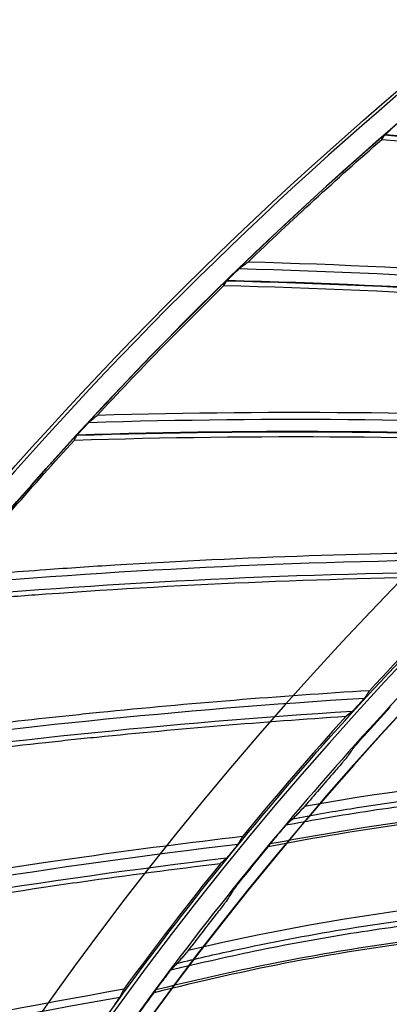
# Model space of a CAD drawing. Header units: centimetres. Extents: x 8435 to 34224, y 15581 to 23928.
# Tile 318 of 656: x 14687.27 to 14690.39, y 23645.08 to 23653.4. Entities that reach past the tile are written whole.
import ezdxf

# ---------------------------------------------------------------- set-up
doc = ezdxf.new("R2010")
doc.units = ezdxf.units.CM
doc.header["$LTSCALE"] = 0.2
doc.layers.add('1', color=7, linetype='Continuous', true_color=0xffffff)

# ---------------------------------------------------------------- blocks, each defined once
blk = doc.blocks.new('A$C992146fe')
at = {"layer": '1', "color": 0, "linetype": 'Continuous', "extrusion": (0, 0, -1)}
for radius in [59.146, 58.16, 57.606, 57.6]:
    blk.add_circle((-566.677, 326.301), radius, dxfattribs=at)
for centre, radius, start, end in [((-566.657, 326.301), 65.216, 23.94849, 70.83515), ((-566.657, 326.301), 64.8, 36.87256, 58.03345), ((-526.701, 252.031), 115.962, 85.0541, 89.66957), ((-530.928, 249.907), 115.962, 81.83982, 86.45528), ((-535.268, 248.024), 115.962, 78.62553, 83.24102), ((-539.706, 246.387), 115.962, 75.41124, 80.0269)]:
    blk.add_arc(centre, radius, start, end, dxfattribs=at)
at = {"layer": '1', "color": 0, "linetype": 'Continuous'}
for centre, radius, start, end in [((566.657, 326.301), 65.162, 121.95392, 143.14006), ((566.657, 326.301), 64.796, 121.96686, 143.12713), ((514.825, 259.773), 115.75, 80.79642, 85.40484), ((514.825, 259.773), 115.759, 80.79138, 85.40124), ((518.637, 256.971), 115.962, 83.90225, 88.51733), ((518.637, 256.971), 115.75, 84.01107, 88.61913), ((518.637, 256.971), 115.759, 84.00604, 88.61553), ((522.6, 254.388), 115.962, 87.11652, 91.73161), ((522.6, 254.388), 115.75, 87.22529, 91.83341), ((522.6, 254.388), 115.759, 87.22026, 91.82981), ((526.701, 252.031), 115.75, 90.43922, 95.0477), ((530.928, 249.907), 115.75, 93.65352, 98.26198), ((535.268, 248.024), 115.75, 96.86777, 101.47627)]:
    blk.add_arc(centre, radius, start, end, dxfattribs=at)
for points, knots in [([(624.857, 326.301), (624.857, 328.223), (624.762, 330.138), (624.383, 333.958), (624.098, 335.86), (622.977, 341.462), (621.873, 345.087), (619.685, 350.361), (618.862, 352.1), (617.053, 355.475), (616.072, 357.106), (612.907, 361.834), (610.5, 364.768), (606.433, 368.83), (605.008, 370.119), (602.065, 372.53), (600.541, 373.658), (597.389, 375.762), (595.761, 376.737), (592.4, 378.533), (590.656, 379.357), (585.357, 381.547), (581.728, 382.644), (574.279, 384.124), (570.423, 384.503), (562.822, 384.498), (559.05, 384.127), (553.436, 383.011), (551.564, 382.542), (547.912, 381.432), (546.124, 380.791), (540.872, 378.614), (537.512, 376.823), (531.127, 372.556), (528.194, 370.144), (524.172, 366.123), (522.894, 364.715), (520.468, 361.762), (519.32, 360.213), (516.144, 355.459), (514.358, 352.117), (512.171, 346.846), (511.523, 345.038), (510.409, 341.37), (509.947, 339.523), (508.836, 333.94), (508.46, 330.166), (508.456, 324.423), (508.55, 322.501), (508.923, 318.712), (509.201, 316.836), (509.938, 313.119), (510.397, 311.278), (511.5, 307.633), (512.147, 305.818), (514.341, 300.515), (516.129, 297.171), (519.287, 292.434), (520.42, 290.902), (522.851, 287.935), (524.139, 286.513), (528.17, 282.478), (531.097, 280.071), (535.849, 276.887), (537.503, 275.893), (540.87, 274.09), (542.588, 273.277), (547.839, 271.097), (551.472, 269.985), (559.009, 268.478), (562.79, 268.106), (568.476, 268.098), (570.374, 268.188), (574.175, 268.557), (576.084, 268.838), (581.697, 269.948), (585.325, 271.045), (590.597, 273.218), (592.332, 274.034), (595.718, 275.839), (597.353, 276.817), (602.091, 279.975), (605.028, 282.374), (609.092, 286.424), (610.388, 287.85), (612.809, 290.791), (613.941, 292.314), (616.051, 295.461), (617.029, 297.086), (618.83, 300.439), (619.656, 302.175), (621.864, 307.483), (622.973, 311.125), (624.099, 316.741), (624.384, 318.646), (624.762, 322.463), (624.857, 324.379), (624.857, 326.301)], [0, 0, 0, 0, 0.015625, 0.015625, 0.03125, 0.03125, 0.0625, 0.0625, 0.078125, 0.078125, 0.09375, 0.09375, 0.125, 0.125, 0.140625, 0.140625, 0.15625, 0.15625, 0.171875, 0.171875, 0.1875, 0.1875, 0.21875, 0.21875, 0.25, 0.25, 0.28125, 0.28125, 0.296875, 0.296875, 0.3125, 0.3125, 0.34375, 0.34375, 0.375, 0.375, 0.390625, 0.390625, 0.40625, 0.40625, 0.4375, 0.4375, 0.453125, 0.453125, 0.46875, 0.46875, 0.5, 0.5, 0.515625, 0.515625, 0.53125, 0.53125, 0.546875, 0.546875, 0.5625, 0.5625, 0.59375, 0.59375, 0.609375, 0.609375, 0.625, 0.625, 0.65625, 0.65625, 0.671875, 0.671875, 0.6875, 0.6875, 0.71875, 0.71875, 0.75, 0.75, 0.765625, 0.765625, 0.78125, 0.78125, 0.8125, 0.8125, 0.828125, 0.828125, 0.84375, 0.84375, 0.875, 0.875, 0.890625, 0.890625, 0.90625, 0.90625, 0.921875, 0.921875, 0.9375, 0.9375, 0.96875, 0.96875, 0.984375, 0.984375, 1, 1, 1, 1]), ([(624.457, 326.301), (624.457, 324.392), (624.363, 322.49), (623.987, 318.698), (623.704, 316.807), (622.586, 311.229), (621.485, 307.612), (619.292, 302.341), (618.472, 300.616), (616.683, 297.287), (615.712, 295.673), (613.616, 292.547), (612.491, 291.035), (610.088, 288.114), (608.801, 286.698), (604.764, 282.676), (601.848, 280.293), (597.142, 277.157), (595.518, 276.185), (592.155, 274.394), (590.433, 273.583), (585.196, 271.424), (581.593, 270.335), (576.02, 269.233), (574.124, 268.954), (570.349, 268.587), (568.464, 268.498), (562.817, 268.506), (559.061, 268.875), (551.576, 270.373), (547.969, 271.476), (542.753, 273.642), (541.048, 274.449), (537.703, 276.24), (536.061, 277.227), (531.341, 280.388), (528.434, 282.779), (524.431, 286.787), (523.152, 288.199), (520.738, 291.145), (519.613, 292.667), (516.476, 297.371), (514.701, 300.693), (512.522, 305.959), (511.879, 307.761), (510.784, 311.382), (510.328, 313.21), (509.596, 316.901), (509.32, 318.764), (508.95, 322.527), (508.856, 324.436), (508.86, 330.139), (509.234, 333.888), (510.337, 339.432), (510.796, 341.267), (511.902, 344.909), (512.546, 346.705), (514.717, 351.939), (516.491, 355.258), (519.645, 359.98), (520.786, 361.518), (523.195, 364.451), (524.464, 365.849), (528.459, 369.842), (531.371, 372.238), (537.713, 376.476), (541.049, 378.255), (546.265, 380.417), (548.041, 381.053), (551.667, 382.155), (553.527, 382.621), (559.102, 383.73), (562.848, 384.098), (570.397, 384.103), (574.227, 383.727), (581.624, 382.256), (585.229, 381.167), (590.491, 378.992), (592.223, 378.174), (595.561, 376.39), (597.178, 375.422), (600.308, 373.333), (601.822, 372.212), (604.745, 369.818), (606.16, 368.538), (610.199, 364.503), (612.589, 361.59), (615.733, 356.894), (616.707, 355.275), (618.503, 351.923), (619.321, 350.195), (621.494, 344.958), (622.59, 341.358), (623.704, 335.794), (623.987, 333.905), (624.363, 330.112), (624.457, 328.209), (624.457, 326.301)], [0, 0, 0, 0, 0.015625, 0.015625, 0.03125, 0.03125, 0.0625, 0.0625, 0.078125, 0.078125, 0.09375, 0.09375, 0.109375, 0.109375, 0.125, 0.125, 0.15625, 0.15625, 0.171875, 0.171875, 0.1875, 0.1875, 0.21875, 0.21875, 0.234375, 0.234375, 0.25, 0.25, 0.28125, 0.28125, 0.3125, 0.3125, 0.328125, 0.328125, 0.34375, 0.34375, 0.375, 0.375, 0.390625, 0.390625, 0.40625, 0.40625, 0.4375, 0.4375, 0.453125, 0.453125, 0.46875, 0.46875, 0.484375, 0.484375, 0.5, 0.5, 0.53125, 0.53125, 0.546875, 0.546875, 0.5625, 0.5625, 0.59375, 0.59375, 0.609375, 0.609375, 0.625, 0.625, 0.65625, 0.65625, 0.6875, 0.6875, 0.703125, 0.703125, 0.71875, 0.71875, 0.75, 0.75, 0.78125, 0.78125, 0.8125, 0.8125, 0.828125, 0.828125, 0.84375, 0.84375, 0.859375, 0.859375, 0.875, 0.875, 0.90625, 0.90625, 0.921875, 0.921875, 0.9375, 0.9375, 0.96875, 0.96875, 0.984375, 0.984375, 1, 1, 1, 1]), ([(617.857, 326.301), (617.857, 329.683), (617.525, 333.009), (616.55, 337.917), (616.145, 339.539), (615.17, 342.756), (614.598, 344.354), (612.671, 349.005), (611.098, 351.945), (608.311, 356.12), (607.307, 357.476), (605.166, 360.085), (604.039, 361.327), (600.496, 364.869), (597.918, 366.989), (593.721, 369.796), (592.266, 370.668), (589.31, 372.247), (587.801, 372.961), (584.721, 374.237), (583.15, 374.801), (579.945, 375.775), (578.302, 376.187), (573.346, 377.174), (570.023, 377.499), (565.015, 377.502), (563.341, 377.421), (559.985, 377.092), (558.312, 376.844), (553.387, 375.864), (550.196, 374.898), (545.547, 372.976), (544.012, 372.251), (541.046, 370.666), (539.611, 369.806), (535.449, 367.027), (532.863, 364.911), (528.081, 360.135), (525.958, 357.543), (523.176, 353.385), (522.315, 351.953), (520.729, 348.992), (520.003, 347.457), (518.074, 342.804), (517.105, 339.612), (515.794, 333.053), (515.458, 329.66), (515.456, 322.977), (515.779, 319.657), (516.759, 314.707), (517.17, 313.061), (518.143, 309.851), (518.705, 308.279), (519.979, 305.197), (520.691, 303.688), (522.266, 300.734), (523.134, 299.283), (525.942, 295.075), (528.06, 292.495), (531.597, 288.951), (532.837, 287.824), (535.439, 285.684), (536.799, 284.675), (540.975, 281.881), (543.914, 280.307), (548.557, 278.378), (550.153, 277.804), (553.374, 276.825), (554.997, 276.418), (559.906, 275.438), (563.229, 275.104), (569.981, 275.097), (573.323, 275.427), (578.23, 276.398), (579.851, 276.801), (583.064, 277.772), (584.663, 278.342), (589.322, 280.268), (592.265, 281.838), (597.829, 285.546), (600.467, 287.706), (605.198, 292.43), (607.318, 295.005), (610.125, 299.193), (610.999, 300.648), (612.584, 303.607), (613.299, 305.116), (615.218, 309.736), (616.2, 312.946), (617.525, 319.571), (617.857, 322.918), (617.857, 326.301)], [0, 0, 0, 0, 0.03125, 0.03125, 0.046875, 0.046875, 0.0625, 0.0625, 0.09375, 0.09375, 0.109375, 0.109375, 0.125, 0.125, 0.15625, 0.15625, 0.171875, 0.171875, 0.1875, 0.1875, 0.203125, 0.203125, 0.21875, 0.21875, 0.25, 0.25, 0.265625, 0.265625, 0.28125, 0.28125, 0.3125, 0.3125, 0.328125, 0.328125, 0.34375, 0.34375, 0.375, 0.375, 0.40625, 0.40625, 0.421875, 0.421875, 0.4375, 0.4375, 0.46875, 0.46875, 0.5, 0.5, 0.53125, 0.53125, 0.546875, 0.546875, 0.5625, 0.5625, 0.578125, 0.578125, 0.59375, 0.59375, 0.625, 0.625, 0.640625, 0.640625, 0.65625, 0.65625, 0.6875, 0.6875, 0.703125, 0.703125, 0.71875, 0.71875, 0.75, 0.75, 0.78125, 0.78125, 0.796875, 0.796875, 0.8125, 0.8125, 0.84375, 0.84375, 0.875, 0.875, 0.90625, 0.90625, 0.921875, 0.921875, 0.9375, 0.9375, 0.96875, 0.96875, 1, 1, 1, 1]), ([(617.457, 326.301), (617.457, 322.944), (617.128, 319.623), (615.813, 313.05), (614.839, 309.865), (612.935, 305.282), (612.225, 303.784), (610.653, 300.849), (609.785, 299.405), (607, 295.249), (604.897, 292.694), (600.203, 288.008), (597.585, 285.864), (592.065, 282.186), (589.145, 280.627), (584.523, 278.717), (582.936, 278.151), (579.748, 277.188), (578.139, 276.788), (573.27, 275.824), (569.955, 275.497), (563.256, 275.504), (559.959, 275.836), (555.088, 276.808), (553.477, 277.212), (550.282, 278.183), (548.698, 278.752), (544.092, 280.666), (541.176, 282.228), (537.032, 285), (535.683, 286.001), (533.101, 288.125), (531.871, 289.242), (528.362, 292.759), (526.26, 295.319), (523.474, 299.494), (522.613, 300.934), (521.05, 303.865), (520.344, 305.362), (519.08, 308.42), (518.522, 309.98), (517.557, 313.164), (517.149, 314.798), (516.176, 319.709), (515.856, 323.004), (515.858, 329.634), (516.192, 333.001), (517.492, 339.508), (518.453, 342.675), (520.367, 347.292), (521.088, 348.815), (522.661, 351.752), (523.515, 353.174), (526.276, 357.299), (528.383, 359.87), (533.127, 364.61), (535.693, 366.709), (539.822, 369.466), (541.246, 370.32), (544.189, 371.892), (545.712, 372.611), (550.324, 374.518), (553.491, 375.477), (558.378, 376.449), (560.037, 376.695), (563.367, 377.022), (565.028, 377.102), (569.997, 377.099), (573.293, 376.776), (578.211, 375.798), (579.841, 375.388), (583.021, 374.422), (584.58, 373.863), (587.636, 372.596), (589.134, 371.888), (592.066, 370.321), (593.509, 369.456), (597.674, 366.671), (600.231, 364.568), (603.747, 361.053), (604.865, 359.821), (606.989, 357.232), (607.986, 355.887), (610.751, 351.745), (612.311, 348.827), (614.224, 344.213), (614.791, 342.627), (615.758, 339.436), (616.16, 337.826), (617.128, 332.957), (617.457, 329.657), (617.457, 326.301)], [0, 0, 0, 0, 0.03125, 0.03125, 0.0625, 0.0625, 0.078125, 0.078125, 0.09375, 0.09375, 0.125, 0.125, 0.15625, 0.15625, 0.1875, 0.1875, 0.203125, 0.203125, 0.21875, 0.21875, 0.25, 0.25, 0.28125, 0.28125, 0.296875, 0.296875, 0.3125, 0.3125, 0.34375, 0.34375, 0.359375, 0.359375, 0.375, 0.375, 0.40625, 0.40625, 0.421875, 0.421875, 0.4375, 0.4375, 0.453125, 0.453125, 0.46875, 0.46875, 0.5, 0.5, 0.53125, 0.53125, 0.5625, 0.5625, 0.578125, 0.578125, 0.59375, 0.59375, 0.625, 0.625, 0.65625, 0.65625, 0.671875, 0.671875, 0.6875, 0.6875, 0.71875, 0.71875, 0.734375, 0.734375, 0.75, 0.75, 0.78125, 0.78125, 0.796875, 0.796875, 0.8125, 0.8125, 0.828125, 0.828125, 0.84375, 0.84375, 0.875, 0.875, 0.890625, 0.890625, 0.90625, 0.90625, 0.9375, 0.9375, 0.953125, 0.953125, 0.96875, 0.96875, 1, 1, 1, 1]), ([(524.098, 375.151), (524.099, 375.152), (524.1, 375.153), (524.104, 375.157), (524.108, 375.161), (524.117, 375.17), (524.125, 375.176), (524.143, 375.193), (524.155, 375.204), (524.181, 375.226), (524.195, 375.238), (524.208, 375.25)], [0, 0, 0, 0, 0.110679, 0.110679, 0.25035, 0.25035, 0.445457, 0.445457, 0.714446, 0.714446, 1, 1, 1, 1]), ([(521.649, 372.904), (521.655, 372.909), (521.661, 372.913), (521.672, 372.922), (521.678, 372.926), (521.69, 372.935), (521.696, 372.939), (521.708, 372.948), (521.714, 372.952), (521.726, 372.961), (521.731, 372.965), (521.743, 372.974), (521.749, 372.978), (521.767, 372.991), (521.779, 373), (521.79, 373.009)], [0, 0, 0, 0, 0.125, 0.125, 0.25, 0.25, 0.375, 0.375, 0.5, 0.5, 0.625, 0.625, 0.75, 0.75, 1, 1, 1, 1]), ([(521.426, 372.688), (521.427, 372.689), (521.428, 372.69), (521.432, 372.694), (521.435, 372.698), (521.444, 372.708), (521.451, 372.715), (521.469, 372.732), (521.48, 372.744), (521.504, 372.767), (521.517, 372.78), (521.53, 372.793)], [0, 0, 0, 0, 0.110639, 0.110639, 0.250305, 0.250305, 0.445396, 0.445396, 0.714361, 0.714361, 1, 1, 1, 1]), ([(521.53, 372.793), (521.531, 372.794), (521.532, 372.794), (521.534, 372.796), (521.535, 372.797), (521.537, 372.799), (521.538, 372.8), (521.54, 372.802), (521.541, 372.803), (521.543, 372.805), (521.544, 372.806), (521.546, 372.807), (521.547, 372.808), (521.549, 372.811), (521.551, 372.813), (521.553, 372.815)], [0, 0, 0, 0, 0.125, 0.125, 0.25, 0.25, 0.375, 0.375, 0.5, 0.5, 0.625, 0.625, 0.75, 0.75, 1, 1, 1, 1]), ([(521.553, 372.815), (521.555, 372.816), (521.557, 372.818), (521.574, 372.834), (521.589, 372.849), (521.612, 372.871), (521.621, 372.879), (521.634, 372.891), (521.639, 372.896), (521.646, 372.901), (521.648, 372.903), (521.649, 372.904)], [0, 0, 0, 0, 0.040774, 0.040774, 0.428545, 0.428545, 0.675007, 0.675007, 0.863437, 0.863437, 1, 1, 1, 1]), ([(610.877, 326.301), (610.877, 323.379), (610.591, 320.505), (609.747, 316.262), (609.397, 314.86), (608.553, 312.078), (608.059, 310.699), (606.394, 306.685), (605.035, 304.143), (602.622, 300.532), (601.751, 299.356), (599.904, 297.108), (598.932, 296.038), (595.873, 292.982), (593.645, 291.15), (590.01, 288.721), (588.758, 287.972), (586.208, 286.611), (584.905, 285.996), (582.244, 284.894), (580.886, 284.407), (578.113, 283.566), (576.69, 283.209), (572.418, 282.361), (569.551, 282.081), (563.777, 282.08), (560.846, 282.369), (555.182, 283.498), (552.425, 284.333), (548.402, 285.998), (547.076, 286.625), (544.52, 287.993), (543.283, 288.736), (539.691, 291.136), (537.448, 292.973), (533.325, 297.097), (531.497, 299.329), (529.094, 302.923), (528.35, 304.163), (526.979, 306.726), (526.353, 308.05), (524.692, 312.063), (523.856, 314.818), (523.008, 319.073), (522.792, 320.519), (522.507, 323.416), (522.437, 324.861), (522.437, 329.185), (522.717, 332.055), (523.567, 336.339), (523.922, 337.756), (524.761, 340.523), (525.248, 341.88), (526.349, 344.541), (526.964, 345.845), (528.328, 348.399), (529.08, 349.657), (531.501, 353.281), (533.33, 355.507), (537.408, 359.591), (539.683, 361.46), (544.486, 364.67), (547.025, 366.03), (551.043, 367.697), (552.423, 368.193), (555.199, 369.035), (556.599, 369.386), (560.836, 370.23), (563.713, 370.519), (569.551, 370.522), (572.422, 370.238), (576.661, 369.398), (578.063, 369.049), (580.843, 368.209), (582.223, 367.716), (586.238, 366.055), (588.779, 364.699), (592.386, 362.294), (593.56, 361.426), (595.813, 359.58), (596.885, 358.608), (599.946, 355.551), (601.778, 353.327), (604.206, 349.702), (604.96, 348.448), (606.325, 345.897), (606.941, 344.595), (608.046, 341.936), (608.534, 340.579), (609.377, 337.811), (609.735, 336.393), (610.591, 332.11), (610.877, 329.222), (610.877, 326.301)], [0, 0, 0, 0, 0.03125, 0.03125, 0.046875, 0.046875, 0.0625, 0.0625, 0.09375, 0.09375, 0.109375, 0.109375, 0.125, 0.125, 0.15625, 0.15625, 0.171875, 0.171875, 0.1875, 0.1875, 0.203125, 0.203125, 0.21875, 0.21875, 0.25, 0.25, 0.28125, 0.28125, 0.3125, 0.3125, 0.328125, 0.328125, 0.34375, 0.34375, 0.375, 0.375, 0.40625, 0.40625, 0.421875, 0.421875, 0.4375, 0.4375, 0.46875, 0.46875, 0.484375, 0.484375, 0.5, 0.5, 0.53125, 0.53125, 0.546875, 0.546875, 0.5625, 0.5625, 0.578125, 0.578125, 0.59375, 0.59375, 0.625, 0.625, 0.65625, 0.65625, 0.6875, 0.6875, 0.703125, 0.703125, 0.71875, 0.71875, 0.75, 0.75, 0.78125, 0.78125, 0.796875, 0.796875, 0.8125, 0.8125, 0.84375, 0.84375, 0.859375, 0.859375, 0.875, 0.875, 0.90625, 0.90625, 0.921875, 0.921875, 0.9375, 0.9375, 0.953125, 0.953125, 0.96875, 0.96875, 1, 1, 1, 1]), ([(519.016, 370.213), (519.018, 370.214), (519.019, 370.216), (519.035, 370.233), (519.05, 370.249), (519.072, 370.272), (519.08, 370.281), (519.093, 370.294), (519.097, 370.298), (519.103, 370.304), (519.105, 370.306), (519.107, 370.307)], [0, 0, 0, 0, 0.040774, 0.040774, 0.428545, 0.428545, 0.675007, 0.675007, 0.863437, 0.863437, 1, 1, 1, 1]), ([(519.107, 370.307), (519.112, 370.312), (519.118, 370.317), (519.129, 370.326), (519.135, 370.331), (519.146, 370.34), (519.152, 370.345), (519.163, 370.354), (519.169, 370.359), (519.18, 370.368), (519.186, 370.373), (519.197, 370.382), (519.203, 370.387), (519.219, 370.401), (519.231, 370.41), (519.242, 370.42)], [0, 0, 0, 0, 0.125, 0.125, 0.25, 0.25, 0.375, 0.375, 0.5, 0.5, 0.625, 0.625, 0.75, 0.75, 1, 1, 1, 1]), ([(518.896, 370.079), (518.897, 370.08), (518.898, 370.081), (518.902, 370.086), (518.905, 370.089), (518.913, 370.099), (518.92, 370.107), (518.936, 370.125), (518.947, 370.137), (518.97, 370.163), (518.982, 370.176), (518.994, 370.189)], [0, 0, 0, 0, 0.110639, 0.110639, 0.250305, 0.250305, 0.445396, 0.445396, 0.714361, 0.714361, 1, 1, 1, 1]), ([(518.994, 370.189), (518.995, 370.19), (518.996, 370.191), (518.998, 370.193), (518.999, 370.194), (519.001, 370.196), (519.002, 370.197), (519.003, 370.199), (519.004, 370.2), (519.006, 370.202), (519.007, 370.203), (519.009, 370.205), (519.01, 370.206), (519.013, 370.209), (519.014, 370.211), (519.016, 370.213)], [0, 0, 0, 0, 0.125, 0.125, 0.25, 0.25, 0.375, 0.375, 0.5, 0.5, 0.625, 0.625, 0.75, 0.75, 1, 1, 1, 1]), ([(610.457, 326.301), (610.457, 329.194), (610.173, 332.04), (609.339, 336.238), (608.992, 337.626), (608.159, 340.377), (607.669, 341.745), (606.02, 345.723), (604.675, 348.239), (601.497, 353), (599.646, 355.254), (595.605, 359.295), (593.4, 361.108), (589.809, 363.51), (588.565, 364.255), (586.036, 365.606), (584.745, 366.217), (582.11, 367.309), (580.766, 367.791), (578.024, 368.624), (576.619, 368.977), (572.379, 369.821), (569.537, 370.099), (565.252, 370.101), (563.82, 370.032), (560.949, 369.751), (559.518, 369.539), (555.305, 368.701), (552.575, 367.874), (548.598, 366.23), (547.285, 365.61), (544.747, 364.254), (543.52, 363.518), (539.959, 361.14), (537.747, 359.331), (533.657, 355.245), (531.84, 353.028), (529.46, 349.471), (528.724, 348.245), (527.367, 345.712), (526.746, 344.399), (525.096, 340.419), (524.267, 337.688), (523.146, 332.077), (522.858, 329.174), (522.856, 323.458), (523.132, 320.617), (523.971, 316.383), (524.323, 314.974), (525.155, 312.229), (525.636, 310.884), (526.725, 308.247), (527.334, 306.956), (528.682, 304.429), (529.424, 303.187), (531.826, 299.588), (533.639, 297.381), (536.665, 294.349), (537.725, 293.385), (539.951, 291.554), (541.114, 290.691), (544.687, 288.301), (547.201, 286.954), (551.173, 285.304), (552.538, 284.814), (555.293, 283.976), (556.682, 283.628), (560.882, 282.789), (563.724, 282.504), (569.501, 282.498), (572.359, 282.78), (576.557, 283.61), (577.944, 283.956), (580.693, 284.785), (582.061, 285.273), (586.046, 286.921), (588.564, 288.265), (593.323, 291.436), (595.58, 293.284), (599.627, 297.325), (601.441, 299.528), (603.843, 303.111), (604.591, 304.356), (605.946, 306.887), (606.558, 308.178), (608.2, 312.13), (609.04, 314.876), (610.173, 320.543), (610.457, 323.407), (610.457, 326.301)], [0, 0, 0, 0, 0.03125, 0.03125, 0.046875, 0.046875, 0.0625, 0.0625, 0.09375, 0.09375, 0.125, 0.125, 0.15625, 0.15625, 0.171875, 0.171875, 0.1875, 0.1875, 0.203125, 0.203125, 0.21875, 0.21875, 0.25, 0.25, 0.265625, 0.265625, 0.28125, 0.28125, 0.3125, 0.3125, 0.328125, 0.328125, 0.34375, 0.34375, 0.375, 0.375, 0.40625, 0.40625, 0.421875, 0.421875, 0.4375, 0.4375, 0.46875, 0.46875, 0.5, 0.5, 0.53125, 0.53125, 0.546875, 0.546875, 0.5625, 0.5625, 0.578125, 0.578125, 0.59375, 0.59375, 0.625, 0.625, 0.640625, 0.640625, 0.65625, 0.65625, 0.6875, 0.6875, 0.703125, 0.703125, 0.71875, 0.71875, 0.75, 0.75, 0.78125, 0.78125, 0.796875, 0.796875, 0.8125, 0.8125, 0.84375, 0.84375, 0.875, 0.875, 0.90625, 0.90625, 0.921875, 0.921875, 0.9375, 0.9375, 0.96875, 0.96875, 1, 1, 1, 1]), ([(525.704, 367.701), (525.632, 367.63), (525.56, 367.559), (524.928, 366.927), (524.379, 366.355), (523.841, 365.771)], [0, 0, 0, 0, 0.11316, 0.11316, 1, 1, 1, 1]), ([(523.768, 365.658), (523.767, 365.657), (523.765, 365.654), (523.759, 365.647), (523.755, 365.642), (523.744, 365.629), (523.735, 365.62), (523.715, 365.597), (523.702, 365.583), (523.686, 365.566), (523.684, 365.563), (523.681, 365.56)], [0, 0, 0, 0, 0.166591, 0.166591, 0.331277, 0.331277, 0.583798, 0.583798, 0.937416, 0.937416, 1, 1, 1, 1]), ([(523.841, 365.771), (523.835, 365.762), (523.829, 365.752), (523.819, 365.738), (523.816, 365.733), (523.81, 365.724), (523.807, 365.719), (523.801, 365.71), (523.798, 365.705), (523.792, 365.696), (523.789, 365.691), (523.783, 365.681), (523.78, 365.677), (523.774, 365.667), (523.771, 365.663), (523.768, 365.658)], [0, 0, 0, 0, 0.25, 0.25, 0.375, 0.375, 0.5, 0.5, 0.625, 0.625, 0.75, 0.75, 0.875, 0.875, 1, 1, 1, 1]), ([(523.66, 365.536), (523.644, 365.519), (523.628, 365.502), (523.602, 365.474), (523.592, 365.463), (523.576, 365.446), (523.569, 365.439), (523.56, 365.43), (523.557, 365.427), (523.554, 365.423), (523.553, 365.423), (523.553, 365.422)], [0, 0, 0, 0, 0.352962, 0.352962, 0.610698, 0.610698, 0.793362, 0.793362, 0.932722, 0.932722, 1, 1, 1, 1]), ([(523.681, 365.56), (523.68, 365.558), (523.678, 365.556), (523.675, 365.553), (523.674, 365.552), (523.672, 365.55), (523.671, 365.549), (523.67, 365.547), (523.669, 365.546), (523.667, 365.544), (523.666, 365.543), (523.664, 365.541), (523.663, 365.54), (523.661, 365.538), (523.66, 365.537), (523.66, 365.536)], [0, 0, 0, 0, 0.25, 0.25, 0.375, 0.375, 0.5, 0.5, 0.625, 0.625, 0.75, 0.75, 0.875, 0.875, 1, 1, 1, 1]), ([(523.555, 364.782), (523.557, 364.786), (523.563, 364.793), (523.58, 364.814), (523.593, 364.828), (523.627, 364.868), (523.65, 364.895), (523.701, 364.952), (523.729, 364.983), (523.756, 365.014)], [0, 0, 0, 0, 0.16075, 0.16075, 0.363419, 0.363419, 0.671916, 0.671916, 1, 1, 1, 1]), ([(523.447, 364.631), (523.444, 364.627), (523.438, 364.62), (523.421, 364.599), (523.409, 364.585), (523.376, 364.545), (523.352, 364.518), (523.302, 364.46), (523.275, 364.429), (523.248, 364.398)], [0, 0, 0, 0, 0.161229, 0.161229, 0.364317, 0.364317, 0.67274, 0.67274, 1, 1, 1, 1]), ([(532.069, 364.065), (531.621, 364.097), (531.172, 364.12), (530.207, 364.153), (529.69, 364.16), (528.658, 364.153), (528.142, 364.139), (527.111, 364.09), (526.595, 364.054), (525.567, 363.962), (525.054, 363.905), (524.03, 363.77), (523.52, 363.692), (522.817, 363.569), (522.623, 363.534), (522.43, 363.499)], [0, 0, 0, 0, 0.139222, 0.139222, 0.299179, 0.299179, 0.459136, 0.459136, 0.619094, 0.619094, 0.779053, 0.779053, 0.939011, 0.939011, 1, 1, 1, 1]), ([(522.547, 363.609), (522.87, 363.669), (523.194, 363.727), (524.751, 363.977), (525.993, 364.113), (528.868, 364.279), (530.505, 364.268), (532.135, 364.15)], [0, 0, 0, 0, 0.102459, 0.102459, 0.491028, 0.491028, 1, 1, 1, 1]), ([(531.76, 363.785), (530.162, 363.885), (528.554, 363.883), (526.127, 363.72), (525.322, 363.639), (523.721, 363.425), (522.926, 363.286), (522.132, 363.136)], [0, 0, 0, 0, 0.5, 0.5, 0.75, 0.75, 1, 1, 1, 1]), ([(531.801, 363.818), (530.366, 363.909), (528.927, 363.918), (526.244, 363.778), (525.001, 363.65), (523.231, 363.376), (522.698, 363.282), (522.166, 363.183)], [0, 0, 0, 0, 0.445318, 0.445318, 0.83222, 0.83222, 1, 1, 1, 1]), ([(522.745, 363.816), (522.703, 363.771), (522.664, 363.729), (522.611, 363.674), (522.594, 363.656), (522.569, 363.631), (522.561, 363.623), (522.553, 363.615)], [0, 0, 0, 0, 0.517276, 0.517276, 0.825009, 0.825009, 1, 1, 1, 1]), ([(522.342, 363.396), (522.359, 363.416), (522.376, 363.437), (522.4, 363.465), (522.408, 363.474), (522.421, 363.489), (522.426, 363.495), (522.433, 363.503), (522.436, 363.505), (522.438, 363.507), (522.438, 363.508), (522.439, 363.508)], [0, 0, 0, 0, 0.438122, 0.438122, 0.662374, 0.662374, 0.83869, 0.83869, 0.972359, 0.972359, 1, 1, 1, 1]), ([(522.543, 363.605), (522.523, 363.587), (522.503, 363.568), (522.468, 363.536), (522.453, 363.522), (522.439, 363.508)], [0, 0, 0, 0, 0.574876, 0.574876, 1, 1, 1, 1]), ([(521.695, 363.308), (521.689, 363.298), (521.684, 363.289), (521.676, 363.274), (521.673, 363.269), (521.667, 363.259), (521.664, 363.255), (521.659, 363.245), (521.656, 363.24), (521.65, 363.23), (521.648, 363.225), (521.642, 363.215), (521.639, 363.211), (521.634, 363.201), (521.631, 363.196), (521.628, 363.191)], [0, 0, 0, 0, 0.25, 0.25, 0.375, 0.375, 0.5, 0.5, 0.625, 0.625, 0.75, 0.75, 0.875, 0.875, 1, 1, 1, 1]), ([(522.342, 363.396), (522.336, 363.389), (522.33, 363.381), (522.309, 363.356), (522.294, 363.339), (522.27, 363.31), (522.26, 363.298), (522.25, 363.286)], [0, 0, 0, 0, 0.2033, 0.2033, 0.674817, 0.674817, 1, 1, 1, 1]), ([(521.628, 363.191), (521.628, 363.19), (521.626, 363.187), (521.62, 363.18), (521.616, 363.175), (521.606, 363.161), (521.598, 363.152), (521.579, 363.128), (521.567, 363.112), (521.552, 363.095), (521.55, 363.092), (521.548, 363.089)], [0, 0, 0, 0, 0.166597, 0.166597, 0.331289, 0.331289, 0.583814, 0.583814, 0.937424, 0.937424, 1, 1, 1, 1]), ([(522.147, 363.158), (522.149, 363.16), (522.151, 363.164), (522.159, 363.175), (522.165, 363.182), (522.181, 363.202), (522.193, 363.216), (522.219, 363.248), (522.234, 363.267), (522.25, 363.286)], [0, 0, 0, 0, 0.152613, 0.152613, 0.344422, 0.344422, 0.635103, 0.635103, 1, 1, 1, 1]), ([(521.527, 363.064), (521.513, 363.046), (521.498, 363.028), (521.474, 362.998), (521.464, 362.986), (521.449, 362.968), (521.443, 362.961), (521.434, 362.952), (521.431, 362.948), (521.428, 362.945), (521.427, 362.944), (521.427, 362.944)], [0, 0, 0, 0, 0.352937, 0.352937, 0.610672, 0.610672, 0.793346, 0.793346, 0.932717, 0.932717, 1, 1, 1, 1]), ([(521.548, 363.089), (521.546, 363.087), (521.544, 363.085), (521.542, 363.082), (521.541, 363.081), (521.539, 363.078), (521.538, 363.077), (521.537, 363.075), (521.536, 363.074), (521.534, 363.072), (521.533, 363.071), (521.532, 363.069), (521.531, 363.068), (521.529, 363.066), (521.528, 363.065), (521.527, 363.064)], [0, 0, 0, 0, 0.25, 0.25, 0.375, 0.375, 0.5, 0.5, 0.625, 0.625, 0.75, 0.75, 0.875, 0.875, 1, 1, 1, 1]), ([(521.535, 362.392), (521.537, 362.396), (521.543, 362.404), (521.559, 362.425), (521.57, 362.44), (521.602, 362.481), (521.624, 362.51), (521.672, 362.57), (521.697, 362.602), (521.723, 362.634)], [0, 0, 0, 0, 0.160766, 0.160766, 0.363443, 0.363443, 0.67192, 0.67192, 1, 1, 1, 1]), ([(530.076, 362.137), (529.626, 362.145), (529.177, 362.144), (528.211, 362.125), (527.695, 362.104), (526.664, 362.041), (526.15, 361.999), (525.123, 361.893), (524.61, 361.83), (523.588, 361.682), (523.079, 361.598), (522.064, 361.407), (521.559, 361.301), (520.864, 361.141), (520.672, 361.096), (520.481, 361.05)], [0, 0, 0, 0, 0.13926, 0.13926, 0.299217, 0.299217, 0.459174, 0.459174, 0.619132, 0.619132, 0.779091, 0.779091, 0.939049, 0.939049, 1, 1, 1, 1]), ([(520.592, 361.167), (520.911, 361.244), (521.232, 361.319), (522.772, 361.653), (524.006, 361.856), (526.868, 362.177), (528.503, 362.255), (530.137, 362.226)], [0, 0, 0, 0, 0.102406, 0.102406, 0.49098, 0.49098, 1, 1, 1, 1]), ([(521.435, 362.235), (521.433, 362.231), (521.427, 362.224), (521.412, 362.202), (521.4, 362.187), (521.369, 362.146), (521.347, 362.117), (521.3, 362.057), (521.275, 362.025), (521.249, 361.992)], [0, 0, 0, 0, 0.161247, 0.161247, 0.364348, 0.364348, 0.672754, 0.672754, 1, 1, 1, 1]), ([(529.782, 361.841), (528.181, 361.854), (526.576, 361.765), (524.161, 361.471), (523.361, 361.347), (521.774, 361.046), (520.988, 360.864), (520.204, 360.671)], [0, 0, 0, 0, 0.5, 0.5, 0.75, 0.75, 1, 1, 1, 1]), ([(529.821, 361.876), (528.384, 361.889), (526.946, 361.82), (524.275, 361.535), (523.04, 361.34), (521.288, 360.971), (520.761, 360.848), (520.235, 360.72)], [0, 0, 0, 0, 0.445349, 0.445349, 0.832256, 0.832256, 1, 1, 1, 1]), ([(520.779, 361.383), (520.739, 361.336), (520.703, 361.293), (520.653, 361.235), (520.636, 361.216), (520.613, 361.19), (520.605, 361.181), (520.598, 361.173)], [0, 0, 0, 0, 0.517274, 0.517274, 0.82501, 0.82501, 1, 1, 1, 1]), ([(520.399, 360.943), (520.415, 360.964), (520.431, 360.985), (520.453, 361.014), (520.461, 361.024), (520.473, 361.039), (520.478, 361.045), (520.485, 361.054), (520.487, 361.057), (520.489, 361.059), (520.489, 361.059), (520.49, 361.06)], [0, 0, 0, 0, 0.438114, 0.438114, 0.662369, 0.662369, 0.838686, 0.838686, 0.972358, 0.972358, 1, 1, 1, 1]), ([(520.217, 360.695), (520.219, 360.697), (520.221, 360.701), (520.229, 360.712), (520.234, 360.719), (520.249, 360.74), (520.26, 360.755), (520.284, 360.788), (520.299, 360.808), (520.313, 360.827)], [0, 0, 0, 0, 0.152611, 0.152611, 0.34442, 0.34442, 0.635106, 0.635106, 1, 1, 1, 1]), ([(520.399, 360.943), (520.393, 360.935), (520.387, 360.927), (520.368, 360.901), (520.355, 360.883), (520.332, 360.852), (520.322, 360.84), (520.313, 360.827)], [0, 0, 0, 0, 0.203295, 0.203295, 0.674816, 0.674816, 1, 1, 1, 1]), ([(519.691, 360.729), (519.686, 360.719), (519.681, 360.709), (519.674, 360.694), (519.671, 360.689), (519.666, 360.679), (519.663, 360.674), (519.658, 360.664), (519.656, 360.659), (519.651, 360.649), (519.648, 360.643), (519.643, 360.633), (519.641, 360.628), (519.636, 360.618), (519.633, 360.613), (519.631, 360.608)], [0, 0, 0, 0, 0.25, 0.25, 0.375, 0.375, 0.5, 0.5, 0.625, 0.625, 0.75, 0.75, 0.875, 0.875, 1, 1, 1, 1]), ([(519.556, 360.502), (519.555, 360.5), (519.553, 360.498), (519.551, 360.494), (519.55, 360.493), (519.548, 360.491), (519.548, 360.49), (519.546, 360.488), (519.545, 360.486), (519.544, 360.484), (519.543, 360.483), (519.541, 360.481), (519.54, 360.48), (519.539, 360.478), (519.538, 360.477), (519.537, 360.475)], [0, 0, 0, 0, 0.25, 0.25, 0.375, 0.375, 0.5, 0.5, 0.625, 0.625, 0.75, 0.75, 0.875, 0.875, 1, 1, 1, 1]), ([(519.631, 360.608), (519.63, 360.607), (519.629, 360.604), (519.623, 360.596), (519.62, 360.591), (519.61, 360.577), (519.603, 360.567), (519.585, 360.542), (519.574, 360.526), (519.561, 360.508), (519.558, 360.505), (519.556, 360.502)], [0, 0, 0, 0, 0.166581, 0.166581, 0.331258, 0.331258, 0.583775, 0.583775, 0.937408, 0.937408, 1, 1, 1, 1])]:
    blk.add_open_spline(points, degree=3, knots=knots, dxfattribs=at)
for points in [[(524.05, 375.079), (524.066, 375.103), (524.082, 375.127), (524.098, 375.151)], [(521.79, 373.009), (522.529, 373.718), (523.282, 374.408), (524.05, 375.079)], [(524.05, 375.079), (527.105, 374.835), (530.161, 374.468), (533.217, 373.976)], [(531.056, 372.385), (527.96, 372.719), (524.872, 372.925), (521.79, 373.009)], [(519.242, 370.42), (519.94, 371.17), (520.654, 371.901), (521.382, 372.613)], [(521.382, 372.613), (521.397, 372.638), (521.412, 372.663), (521.426, 372.688)], [(521.382, 372.613), (524.446, 372.541), (527.517, 372.346), (530.596, 372.026)], [(528.528, 370.317), (525.418, 370.476), (522.323, 370.509), (519.242, 370.42)], [(516.843, 367.692), (517.494, 368.475), (518.167, 369.248), (518.857, 370.002)], [(518.857, 370.002), (521.92, 370.101), (524.997, 370.079), (528.089, 369.932)], [(518.857, 370.002), (518.87, 370.028), (518.883, 370.053), (518.896, 370.079)], [(526.121, 368.11), (523.917, 368.099), (521.724, 368.025), (519.541, 367.89)], [(518.372, 367.812), (517.862, 367.775), (517.352, 367.735), (516.843, 367.692)], [(519.541, 367.89), (519.151, 367.866), (518.762, 367.84), (518.372, 367.812)], [(518.372, 367.405), (520.803, 367.58), (523.246, 367.68), (525.704, 367.701)], [(516.481, 367.253), (516.796, 367.281), (517.426, 367.334), (518.057, 367.382), (518.372, 367.405)], [(523.841, 365.771), (522.313, 365.678), (520.793, 365.554), (519.279, 365.402)], [(523.756, 365.014), (523.9, 365.174), (524.046, 365.333), (524.192, 365.492)], [(518.372, 365.307), (517.112, 365.169), (515.855, 365.012), (514.6, 364.834)], [(519.279, 365.402), (519.128, 365.386), (518.826, 365.355), (518.523, 365.323), (518.372, 365.307)], [(519.236, 364.989), (520.634, 365.131), (522.037, 365.248), (523.447, 365.34)], [(523.447, 365.34), (522.849, 364.678), (522.265, 364), (521.695, 363.308)], [(523.553, 365.422), (523.517, 365.395), (523.482, 365.367), (523.447, 365.34)], [(518.372, 364.898), (518.516, 364.914), (518.804, 364.945), (519.092, 364.975), (519.236, 364.989)], [(514.264, 364.375), (514.947, 364.475), (516.315, 364.661), (517.686, 364.823), (518.372, 364.898)], [(523.555, 364.782), (523.519, 364.732), (523.483, 364.681), (523.447, 364.631)], [(532.292, 364.317), (529.112, 364.554), (525.887, 364.388), (522.745, 363.816)], [(523.248, 364.398), (523.079, 364.205), (522.911, 364.011), (522.745, 363.816)], [(522.543, 363.605), (522.546, 363.608), (522.549, 363.612), (522.553, 363.615)], [(521.695, 363.308), (520.801, 363.203), (519.911, 363.088), (519.023, 362.962)], [(522.147, 363.158), (522.142, 363.151), (522.137, 363.143), (522.132, 363.136)], [(521.723, 362.634), (521.859, 362.802), (521.995, 362.969), (522.132, 363.136)], [(518.372, 362.868), (516.413, 362.58), (514.463, 362.242), (512.522, 361.854)], [(519.023, 362.962), (518.915, 362.947), (518.697, 362.916), (518.48, 362.884), (518.372, 362.868)], [(518.979, 362.546), (519.759, 362.657), (520.542, 362.76), (521.326, 362.855)], [(521.326, 362.855), (520.766, 362.16), (520.22, 361.45), (519.691, 360.729)], [(521.427, 362.944), (521.393, 362.914), (521.36, 362.885), (521.326, 362.855)], [(518.372, 362.458), (518.574, 362.488), (518.777, 362.517), (518.979, 362.546)], [(512.212, 361.377), (514.255, 361.793), (516.309, 362.153), (518.372, 362.458)], [(530.285, 362.401), (527.096, 362.465), (523.885, 362.125), (520.779, 361.383)], [(521.535, 362.392), (521.501, 362.34), (521.468, 362.288), (521.435, 362.235)], [(521.249, 361.992), (521.091, 361.79), (520.934, 361.587), (520.779, 361.383)], [(520.588, 361.163), (520.555, 361.128), (520.522, 361.094), (520.49, 361.06)], [(520.588, 361.163), (520.591, 361.166), (520.594, 361.169), (520.598, 361.173)], [(519.691, 360.729), (516.623, 360.192), (513.598, 359.535), (510.613, 358.763)], [(519.822, 360.148), (519.949, 360.323), (520.076, 360.498), (520.204, 360.671)], [(520.217, 360.695), (520.213, 360.687), (520.208, 360.679), (520.204, 360.671)]]:
    blk.add_open_spline(points, degree=3, dxfattribs=at)

msp = doc.modelspace()

# ---------------------------------------------------------------- block references
at = {"xscale": 0.5, "yscale": 0.5, "zscale": 0.5}
msp.add_blockref('A$C992146fe', (14428.3007, 23464.8437), dxfattribs=at)

doc.saveas('drawing.dxf')
